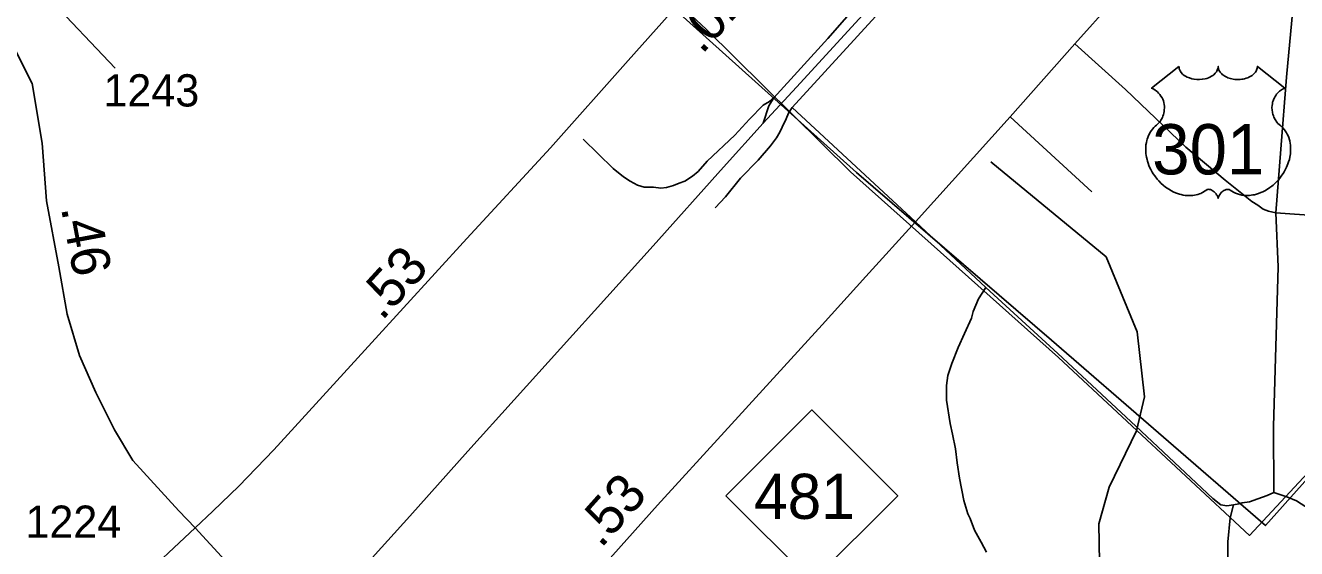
# Model space of a CAD drawing. Extents: x 2290615 to 2522933, y 819489 to 1012715.
# Drawn here: x 2388155 to 2393085, y 882832 to 884861 of the extents above; entities that cross this region are included whole.
import ezdxf

# ---------------------------------------------------------------- set-up
doc = ezdxf.new("R2010")
doc.units = 0
for name, color, linetype in [('Exist Boundary Political City Limit New', 7, 'Continuous'), ('Exist Boundary Political City Limit Old', 7, 'Continuous'), ('Exist Hydrographic Misc Water Feature', 7, 'Continuous'), ('Exist Railroad Mainline', 7, 'Continuous'), ('Exist Railroad Siding', 7, 'Continuous'), ('Exist Road Non-System Type 51', 7, 'Continuous'), ('Exist Road Primary NC Attributed', 7, 'Continuous'), ('Exist Road Primary NC Service Mileage Hundredths English Label', 7, 'Continuous'), ('Exist Road Primary NC Shield CELL', 7, 'Continuous'), ('Exist Road Primary NC Shield Number Label', 7, 'Continuous'), ('Exist Road Primary US Attributed', 7, 'Continuous'), ('Exist Road Primary US Mileage Hundredths English Label', 7, 'Continuous'), ('Exist Road Primary US Shield CELL', 7, 'Continuous'), ('Exist Road Primary US Shield Number Label', 7, 'Continuous'), ('Exist Road Secondary Mileage Hundredths English Label', 7, 'Continuous'), ('Exist Road Secondary Type 51 Attributed', 7, 'Continuous'), ('Exist Road Secondary Type 51 Number Label', 7, 'Continuous'), ('Map Preparation Boundary City Limit Buffer Line', 7, 'Continuous')]:
    doc.layers.add(name, color=color, linetype=linetype)

msp = doc.modelspace()

# ---------------------------------------------------------------- linework, layer by layer
at = {"layer": 'Exist Boundary Political City Limit New'}
msp.add_lwpolyline([(2390068.6, 886905.3), (2389751.4, 886558.2), (2389699.4, 886498.4), (2389344, 886091.7), (2389965.5, 885551), (2390605, 884986.4), (2391378.2, 884291.1), (2392133.6, 883640.4), (2392963.4, 882921.3), (2393598.2, 883632.1), (2394441.8, 884541.2), (2395257.9, 885448.4), (2395824.5, 886082.6)], dxfattribs=at)
at = {"layer": 'Exist Boundary Political City Limit Old'}
msp.add_lwpolyline([(2390134.5, 886977.4), (2389694.8, 886509.8), (2389379.4, 886173.7), (2390033.4, 885556.4), (2390794.6, 884846.8), (2391354.5, 884293.7), (2392161.2, 883573.1), (2392902.3, 882883.2), (2393598.2, 883632.1)], dxfattribs=at)
at = {"layer": 'Exist Hydrographic Misc Water Feature'}
msp.add_lwpolyline([(2390668.4, 879807.8), (2390908.3, 879952.2), (2391014.3, 880061.7), (2391038.3, 880138.2), (2391028.3, 880328.2), (2390949.3, 880610.5), (2390946.3, 880804.1), (2391457.2, 881849.1), (2391629.3, 882135.2), (2391819.4, 882221.8), (2392018.3, 882275.9), (2392301.2, 882303.8), (2392367.3, 882355.8), (2392391.3, 882412.6), (2392321.3, 882705.2), (2392318.3, 882928.2), (2392358.2, 883071), (2392463.2, 883288.8), (2392495.2, 883421.4), (2392466.3, 883673), (2392346.3, 883963.4), (2391899.3, 884332.5)], dxfattribs=at)
at = {"layer": 'Exist Railroad Mainline'}
msp.add_lwpolyline([(2389389.8, 882674.5), (2389645.9, 882957.9), (2389870.5, 883210.8), (2390589.9, 884006.1), (2390861.7, 884311.6), (2391015.5, 884481.8), (2391145.6, 884621.4), (2391458.9, 884965.4), (2391618.7, 885139.7), (2391776.3, 885317.6), (2391989, 885556.5), (2392192, 885779.1), (2392383.2, 885997.6), (2392641.2, 886279), (2392793.1, 886444.9), (2393043.4, 886724.3), (2393340.9, 887048)], dxfattribs=at)
at = {"layer": 'Exist Railroad Siding'}
for points in [[(2391058.1, 884580.2), (2391267.1, 884811.1), (2391535, 885116.4), (2391800.9, 885409.9), (2392053.4, 885685.2), (2392291.6, 885960.3), (2392480.8, 886168.9), (2392689.8, 886397.6), (2392715.5, 886419.9), (2392737.2, 886436.2), (2392759.1, 886444.5), (2392793.1, 886444.9)], [(2391058.1, 884580.2), (2391040.4, 884566.1), (2391016.6, 884551.7), (2390963.2, 884497.1), (2390906.1, 884436.3), (2390799.4, 884334.9), (2390764, 884294.4), (2390742.3, 884276.1), (2390712.5, 884257.7), (2390690.6, 884249.4), (2390668.7, 884241.1), (2390640.9, 884232.7), (2390618.9, 884230.4), (2390590.8, 884234.1), (2390554.8, 884233.6), (2390528.8, 884241.3), (2390500.6, 884257), (2390474.3, 884274.5), (2390433.9, 884306.1), (2390318.4, 884420.4)], [(2391015.5, 884481.8), (2391038.5, 884550), (2391058.1, 884580.2)]]:
    msp.add_lwpolyline(points, dxfattribs=at)
at = {"layer": 'Exist Road Non-System Type 51'}
msp.add_line((2391974.2, 884506.6), (2392291.1, 884216.3), dxfattribs=at)
for points in [[(2393003.7, 884134.2), (2393023.5, 884380.8), (2393046, 884661.2), (2393065.7, 884881.1), (2393079.8, 885026.2)], [(2391879.9, 883844.3), (2391606.6, 884099.4), (2391129.1, 884543.3), (2391509, 884958.1)], [(2393003.7, 884134.2), (2392975.8, 884140.6), (2392955.6, 884149.3), (2392933.9, 884163.8), (2392910.7, 884178.3), (2392807.9, 884260.8), (2392654.5, 884389.7), (2392420.7, 884612.3), (2392224.9, 884789.9)], [(2391129.1, 884543.3), (2391114.1, 884521.5), (2391105.5, 884498.4), (2391089.5, 884466.5), (2391080.9, 884447.7), (2391067.8, 884425.9), (2391044.7, 884394.1), (2390996.9, 884339), (2390928.8, 884269.5), (2390869.5, 884197.1), (2390830.4, 884153.6)], [(2392996.1, 883050.4), (2392994.6, 883306.2), (2393013.7, 883924.6), (2393003.7, 884134.2)], [(2393892.1, 884082), (2393629.8, 884100.5), (2393313.8, 884112.4), (2393003.7, 884134.2)], [(2391879.9, 883844.3), (2391851.7, 883800.6), (2391830.6, 883751.3), (2391823.5, 883725.9), (2391796.8, 883666.7), (2391772.9, 883612), (2391747.6, 883549.7), (2391732.3, 883503.4), (2391726.8, 883465.4), (2391727.6, 883407.4), (2391741.8, 883317.2), (2391750.3, 883276.4), (2391761.5, 883218.6), (2391768.6, 883165), (2391777.6, 883106.1), (2391794.8, 883018.3), (2391809.4, 882967.7), (2391819.3, 882949.4), (2391836.2, 882904.3), (2391861.5, 882857.8), (2391882.7, 882818.4)], [(2392840.4, 883001.6), (2392813.7, 882998.7), (2392791.1, 883001.6), (2392760.1, 883026.9), (2392461.5, 883307.4), (2392158.7, 883589.2), (2391879.9, 883844.3)], [(2392996.1, 883050.4), (2392970.2, 883038.1), (2392934.3, 883025.6), (2392901.7, 883013.5), (2392873.8, 883009.2), (2392860.1, 883005.8), (2392840.4, 883001.6)], [(2393529.2, 882864.9), (2393509.4, 882870.5), (2393478.5, 882874.7), (2393446.1, 882877.5), (2393423.5, 882879), (2393375.6, 882877.5), (2393339, 882876.1), (2393315.1, 882883.2), (2393282.7, 882897.3), (2393244.7, 882918.4), (2393210.9, 882939.6), (2393172.8, 882964.9), (2393134.8, 882984.7), (2393084.5, 883017.6), (2393046.2, 883033), (2393024.1, 883040.7), (2392996.1, 883050.4)], [(2392840.4, 883001.6), (2392827.4, 882952.2), (2392818.4, 882858.8), (2392818.4, 882760.1)]]:
    msp.add_lwpolyline(points, dxfattribs=at)
at = {"layer": 'Exist Road Primary NC Attributed'}
for points in [[(2387906.9, 885088.8), (2388049.3, 884896.3), (2388180.9, 884636.4), (2388220.8, 884404.6), (2388236.8, 884180.8), (2388284.7, 883925), (2388316.7, 883741.1), (2388364.6, 883581.3), (2388428.5, 883437.4), (2388500.4, 883293.5), (2388572.3, 883173.6), (2388750.4, 882979), (2388813.2, 882912.8)], [(2388813.2, 882912.8), (2389206.4, 882484.6)]]:
    msp.add_lwpolyline(points, dxfattribs=at)
at = {"layer": 'Exist Road Primary NC Shield CELL'}
msp.add_lwpolyline([(2390871.9, 883037.2), (2391204.9, 883370.2), (2391537.9, 883037.2), (2391204.9, 882704.2)], close=True, dxfattribs=at)
at = {"layer": 'Exist Road Primary US Attributed'}
msp.add_lwpolyline([(2389716, 882008.4), (2389957.5, 882269.2), (2390076.2, 882406.8), (2390606, 883000.7), (2390866.6, 883284.6), (2391244.4, 883700.3), (2391413.8, 883887.1), (2391606.6, 884099.4), (2391974.2, 884506.6), (2392224.9, 884789.9), (2392372.8, 884954.8), (2392667.1, 885273), (2392709.3, 885319), (2392852.8, 885490.7), (2393028.9, 885684.1), (2393056.1, 885709.8), (2393340.7, 886016.3), (2393679.3, 886400.7)], dxfattribs=at)
at = {"layer": 'Exist Road Primary US Shield CELL'}
msp.add_lwpolyline([(2392628.4, 884702.2), (2392628.7, 884697.8), (2392629.8, 884692.6), (2392630.6, 884689.9), (2392633, 884684.7), (2392637.1, 884678.7), (2392642.7, 884672.7), (2392649, 884667.5), (2392653.3, 884664.7), (2392660.5, 884660.8), (2392668.8, 884657.4), (2392677.9, 884654.7), (2392687.3, 884652.8), (2392697.5, 884651.7), (2392707.6, 884651.5), (2392718.5, 884652.3), (2392730.6, 884654.7), (2392736.2, 884656.1), (2392742.4, 884658.2), (2392748.2, 884660.6), (2392754.5, 884664), (2392759.6, 884667.3), (2392763.6, 884670.2), (2392769.2, 884675.6), (2392773.7, 884681.2), (2392775.6, 884684.3), (2392777.2, 884687.3), (2392779.5, 884693.7), (2392780.1, 884696.5), (2392780.5, 884702.4), (2392780.9, 884697.5), (2392781.4, 884694.4), (2392782.2, 884691.4), (2392783.5, 884688.2), (2392785.7, 884683.7), (2392788.2, 884679.9), (2392793, 884674.3), (2392795.9, 884671.6), (2392798.6, 884669.4), (2392805.8, 884664.4), (2392814.3, 884660.1), (2392818.4, 884658.3), (2392822.7, 884656.8), (2392828.1, 884655.2), (2392833.7, 884653.8), (2392839.2, 884652.9), (2392844.9, 884652.1), (2392850.6, 884651.6), (2392855.3, 884651.5), (2392861.1, 884651.6), (2392866.4, 884651.9), (2392871.9, 884652.5), (2392877.9, 884653.5), (2392882.8, 884654.6), (2392889.2, 884656.3), (2392894.9, 884658.4), (2392900, 884660.6), (2392906.6, 884664), (2392912, 884667.3), (2392915.8, 884670.5), (2392920.5, 884674.8), (2392924.9, 884679.8), (2392927.5, 884683.5), (2392929.3, 884687.4), (2392931, 884691.4), (2392932, 884695.7), (2392932.5, 884699.4), (2392932.6, 884702.5), (2393038.9, 884617.9), (2393036.4, 884616.9), (2393030.6, 884614.1), (2393026, 884611.4), (2393018.7, 884606.2), (2393015.6, 884603.4), (2393012.4, 884600.5), (2393009.6, 884597.3), (2393007, 884594.4), (2393003.9, 884590.1), (2393001.2, 884585.8), (2392998.5, 884581.1), (2392996.5, 884577), (2392993.2, 884568.5), (2392991.7, 884563.1), (2392990.7, 884558.5), (2392989.4, 884549), (2392989.1, 884544.5), (2392989.1, 884540.1), (2392989.3, 884535.3), (2392989.8, 884530.8), (2392990.6, 884526.1), (2392991.3, 884522), (2392992.7, 884516.9), (2392994.6, 884511), (2392996.9, 884505.3), (2393001.7, 884496), (2393008, 884486.6), (2393012.4, 884481.3), (2393016.8, 884476.8), (2393023.4, 884471.3), (2393026.9, 884468.1), (2393031, 884464.1), (2393037.7, 884456.3), (2393040.4, 884452.7), (2393043.1, 884448.6), (2393045.6, 884444.4), (2393048.1, 884439.9), (2393050.1, 884435.9), (2393053.9, 884426.8), (2393056.6, 884418), (2393057.8, 884413.3), (2393059.8, 884402.9), (2393060.6, 884397.7), (2393061.4, 884387.6), (2393061.4, 884375.3), (2393060.5, 884363.6), (2393058.3, 884350), (2393056.5, 884341.8), (2393053.7, 884332.3), (2393051, 884324.1), (2393046.1, 884312), (2393041.8, 884303.2), (2393036.2, 884292.9), (2393032.4, 884286.7), (2393027.9, 884280), (2393022.4, 884272.3), (2393015.8, 884264.2), (2393008, 884255.6), (2393001.6, 884249.2), (2392993.4, 884241.8), (2392988.3, 884237.7), (2392981.2, 884232.3), (2392971.4, 884225.7), (2392961.7, 884220.2), (2392953.5, 884215.9), (2392946.2, 884212.8), (2392936.8, 884209.2), (2392921.1, 884204.9), (2392915.4, 884203.7), (2392908.6, 884202.7), (2392902.3, 884202.1), (2392896.1, 884201.7), (2392887.9, 884201.7), (2392879.6, 884202.3), (2392871.8, 884203.4), (2392863.7, 884205.1), (2392855.3, 884207.7), (2392847.6, 884210.7), (2392839.8, 884214.5), (2392826.7, 884222.8), (2392822.9, 884224.8), (2392820.7, 884225.4), (2392815.6, 884225.6), (2392810.9, 884224.6), (2392806, 884222.7), (2392803, 884221.1), (2392799.1, 884218.5), (2392796.1, 884216.1), (2392792.4, 884212.7), (2392789.9, 884209.8), (2392788, 884207.5), (2392784.3, 884201.7), (2392783, 884198.9), (2392781.6, 884195.3), (2392780.4, 884190.1), (2392778.7, 884196.7), (2392776.8, 884201.1), (2392774.5, 884204.9), (2392772.2, 884208.2), (2392768.5, 884212.5), (2392765.1, 884215.7), (2392761.1, 884219), (2392756.9, 884221.5), (2392753.4, 884223.3), (2392750.3, 884224.5), (2392746.5, 884225.4), (2392743.3, 884225.7), (2392740.8, 884225.6), (2392737.2, 884224.8), (2392732.4, 884221.3), (2392727.9, 884218.2), (2392722.9, 884215.1), (2392717, 884212), (2392712.7, 884210), (2392707.5, 884208), (2392701.5, 884206), (2392695, 884204.3), (2392688.3, 884202.9), (2392682.4, 884202), (2392676, 884201.4), (2392670.3, 884201.3), (2392664.3, 884201.3), (2392658.8, 884201.8), (2392652.3, 884202.3), (2392644.3, 884203.5), (2392637.6, 884205), (2392630.6, 884206.9), (2392623.4, 884209.2), (2392615.6, 884212.1), (2392606, 884216.3), (2392599.3, 884219.8), (2392588.6, 884225.9), (2392576.2, 884234.5), (2392566.8, 884242.1), (2392560, 884248.3), (2392549.9, 884258.6), (2392543.9, 884265.3), (2392534.6, 884277.4), (2392528.6, 884286.1), (2392524.8, 884292.5), (2392519.1, 884302.8), (2392516, 884309.3), (2392512, 884318.7), (2392508.8, 884327.3), (2392506.2, 884335.5), (2392504.8, 884340.7), (2392502.8, 884349.8), (2392501.6, 884356.2), (2392500.4, 884365.1), (2392499.7, 884374.4), (2392499.6, 884383.1), (2392499.8, 884390.2), (2392500.6, 884398.6), (2392502, 884407.4), (2392503.7, 884415), (2392505.3, 884420.5), (2392507.5, 884427.1), (2392510.5, 884434.5), (2392514, 884441.5), (2392517.4, 884447.4), (2392521.6, 884453.6), (2392525.7, 884459), (2392531.2, 884464.9), (2392536.8, 884470.3), (2392542, 884474.5), (2392548.1, 884480.5), (2392551.3, 884484.2), (2392555.2, 884489.2), (2392558.3, 884494), (2392560.7, 884498.2), (2392564, 884504.4), (2392565.9, 884509), (2392568.3, 884516.2), (2392569.6, 884521.2), (2392570.8, 884527.7), (2392571.6, 884533.8), (2392572, 884541.4), (2392571.8, 884547.6), (2392570.9, 884555), (2392569.6, 884562), (2392567.9, 884568.2), (2392565.3, 884575.2), (2392562.9, 884580.4), (2392558.8, 884587.3), (2392554.3, 884593.8), (2392549.6, 884599.1), (2392544.9, 884603.8), (2392540.3, 884607.3), (2392536.1, 884610.4), (2392530.7, 884613.7), (2392525.4, 884616.2), (2392522.2, 884617.5)], close=True, dxfattribs=at)
at = {"layer": 'Exist Road Secondary Type 51 Attributed'}
for points in [[(2388813.2, 882912.8), (2388881.6, 882977.5), (2388982.6, 883075), (2389118.7, 883214.8), (2389499, 883631.6), (2389867.6, 884034.5), (2390190.9, 884386.8), (2390492.4, 884724.7), (2390764.3, 885030.2)], [(2386500.6, 879858.7), (2386914.4, 880553.9), (2386969.7, 880675.7), (2387046.6, 880807.1), (2387123.4, 880933.7), (2387174.7, 881010.6), (2387229.1, 881090.7), (2387283.4, 881157.1), (2387343, 881241.9), (2387470.4, 881385.1), (2387613.4, 881529.7), (2387717.6, 881654.4), (2387882.6, 881841.9), (2387985.6, 881965.1), (2388045.7, 882038.1), (2388124.5, 882145.5), (2388197.4, 882251.5), (2388276.2, 882358.9), (2388400.7, 882507.8), (2388476.5, 882592.3), (2388585.3, 882698.3), (2388813.2, 882912.8)]]:
    msp.add_lwpolyline(points, dxfattribs=at)
at = {"layer": 'Exist Road Secondary Type 51 Number Label'}
msp.add_line((2388010.8, 885216.3), (2388503.4, 884695.6), dxfattribs=at)
at = {"layer": 'Map Preparation Boundary City Limit Buffer Line'}
msp.add_lwpolyline([(2390068.6, 886905.3), (2389751.4, 886558.2), (2389699.4, 886498.4), (2389344, 886091.7), (2389965.5, 885551), (2390605, 884986.4), (2391378.2, 884291.1), (2392133.6, 883640.4), (2392963.4, 882921.3), (2393598.2, 883632.1), (2394441.8, 884541.2), (2395257.9, 885448.4), (2395824.5, 886082.6)], dxfattribs=at)

# ---------------------------------------------------------------- texts
at = {"layer": 'Exist Road Primary NC Service Mileage Hundredths English Label'}
msp.add_text('.46', height=150, rotation=280.6119, dxfattribs=at).set_placement((2388292.7, 884153.9))
at = {"layer": 'Exist Road Primary NC Shield Number Label'}
msp.add_text('481', height=175, dxfattribs=at).set_placement((2390981, 882947.5))
at = {"layer": 'Exist Road Primary US Mileage Hundredths English Label'}
msp.add_text('.53', height=150, rotation=48.2608, dxfattribs=at).set_placement((2390387.1, 882830.4))
at = {"layer": 'Exist Road Primary US Shield Number Label'}
msp.add_text('301', height=195, dxfattribs=at).set_placement((2392524.6, 884283.5))
at = {"layer": 'Exist Road Secondary Mileage Hundredths English Label'}
for s, rotation, p in [('.02', 48.3306, (2390779, 884745.9)), ('.53', 47.6218, (2389537.7, 883712.7))]:
    msp.add_text(s, height=150, rotation=rotation, dxfattribs=at).set_placement(p)
at = {"layer": 'Exist Road Secondary Type 51 Number Label'}
for s, p in [('1243', (2388457.6, 884546.9)), ('1224', (2388155.2, 882874.2))]:
    msp.add_text(s, height=125, dxfattribs=at).set_placement(p)

doc.saveas('drawing.dxf')
